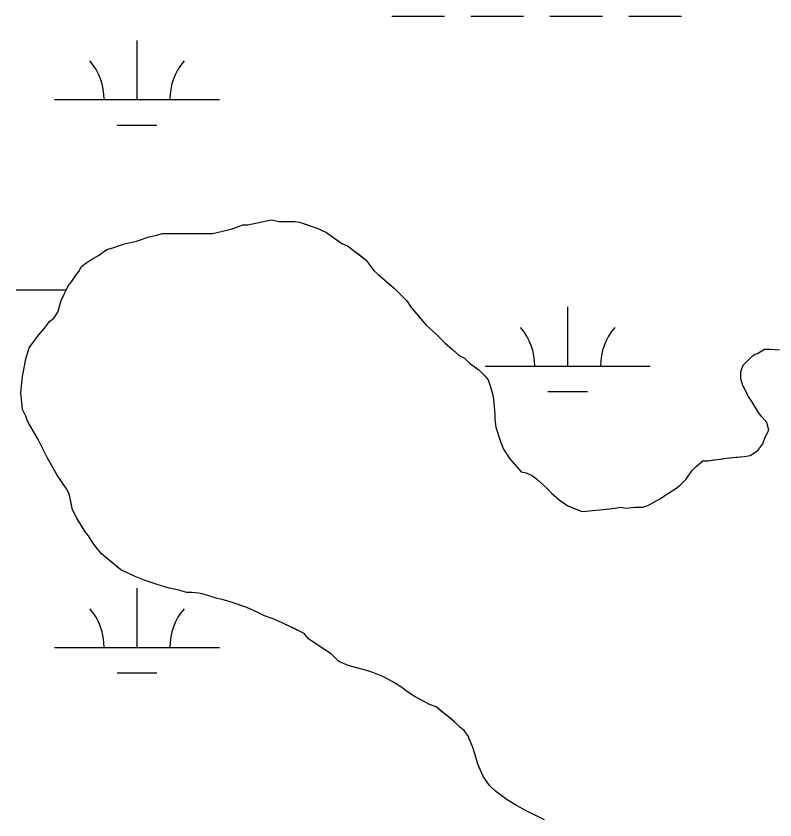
# Model space of a CAD drawing. Extents: x 3161564 to 3199464, y 849354 to 874788.
# Drawn here: x 3185353.1 to 3185813.8, y 858559.8 to 859048 of the extents above; entities that cross this region are included whole.
import ezdxf

# ---------------------------------------------------------------- set-up
doc = ezdxf.new("R2010")
doc.units = 0
for name, color, linetype in [('V-SITE-VEGE', 7, 'Continuous'), ('V-TOPO-SHOR', 7, 'Continuous'), ('V-WETL-SWMP', 7, 'Continuous')]:
    doc.layers.add(name, color=color, linetype=linetype)

msp = doc.modelspace()

# ---------------------------------------------------------------- linework, layer by layer
at = {"layer": 'V-SITE-VEGE'}
msp.add_lwpolyline([(3185673.92, 858559.81), (3185663.65, 858564.92), (3185656.98, 858568.51), (3185651.33, 858572.09), (3185644.14, 858577.21), (3185640.55, 858580.79), (3185636.95, 858585.92), (3185635.41, 858588.99), (3185633.35, 858593.6), (3185631.8, 858599.24), (3185630.25, 858604.37), (3185628.2, 858608.98), (3185627.68, 858610.52), (3185625.11, 858614.11), (3185622.54, 858616.16), (3185619.46, 858619.23), (3185608.16, 858628.45), (3185604.05, 858629.98), (3185600.46, 858632.02), (3185595.33, 858634.58), (3185590.71, 858637.65), (3185586.6, 858640.72), (3185581.47, 858643.79), (3185575.82, 858646.86), (3185569.66, 858649.42), (3185566.58, 858650.44), (3185558.37, 858652.48), (3185554.78, 858653.5), (3185549.14, 858656.06), (3185544.51, 858660.67), (3185535.78, 858666.3), (3185530.65, 858669.88), (3185528.08, 858672.95), (3185514.74, 858679.6), (3185508.57, 858682.16), (3185503.96, 858683.69), (3185499.85, 858685.74), (3185493.18, 858688.8), (3185482.4, 858692.38), (3185478.81, 858693.4), (3185474.7, 858694.42), (3185467.01, 858696.97), (3185463.93, 858697.48), (3185459.82, 858697.99), (3185456.75, 858697.98), (3185451.1, 858699.51), (3185445.97, 858700.53), (3185439.3, 858702.57), (3185431.6, 858705.13), (3185425.44, 858707.68), (3185416.72, 858711.77), (3185404.9, 858721.5), (3185402.34, 858724.58), (3185399.77, 858728.16), (3185397.2, 858732.26), (3185395.14, 858734.82), (3185390, 858743.02), (3185387.43, 858748.15), (3185385.36, 858757.89), (3185383.82, 858760.97), (3185378.17, 858769.17), (3185371.99, 858779.93), (3185366.33, 858791.2), (3185360.16, 858801.97), (3185359.13, 858805.04), (3185357.07, 858809.14), (3185356.03, 858819.4), (3185357.04, 858829.15), (3185357.55, 858832.23), (3185359.08, 858839.92), (3185361.12, 858846.59), (3185366.75, 858854.29), (3185370.34, 858858.4), (3185373.41, 858862.51), (3185375.97, 858864.57), (3185378.53, 858868.16), (3185380.57, 858875.35), (3185384.66, 858884.07), (3185386.71, 858886.64), (3185389.27, 858890.23), (3185391.32, 858892.8), (3185392.85, 858895.88), (3185395.41, 858897.94), (3185398.49, 858899.99), (3185403.1, 858902.56), (3185408.22, 858906.16), (3185411.81, 858907.19), (3185415.91, 858908.74), (3185418.99, 858909.77), (3185426.17, 858911.32), (3185433.86, 858913.89), (3185438.48, 858914.93), (3185442.06, 858915.96), (3185472.33, 858916), (3185483.61, 858918.58), (3185490.79, 858921.16), (3185493.86, 858921.16), (3185505.14, 858923.74), (3185508.22, 858924.26), (3185512.84, 858923.24), (3185522.07, 858923.25), (3185525.15, 858922.75), (3185535.93, 858919.17), (3185541.57, 858916.61), (3185550.81, 858909.96), (3185554.41, 858908.43), (3185565.7, 858899.73), (3185568.27, 858896.14), (3185570.33, 858893.58), (3185572.9, 858891.01), (3185582.66, 858882.82), (3185590.36, 858875.14), (3185592.93, 858871.04), (3185602.18, 858860.28), (3185607.83, 858855.16), (3185613.48, 858849.53), (3185622.21, 858841.85), (3185625.29, 858840.31), (3185628.37, 858837.24), (3185634.02, 858833.14), (3185637.62, 858829.56), (3185639.67, 858827), (3185641.22, 858822.9), (3185642.76, 858817.26), (3185643.29, 858810.59), (3185643.81, 858805.97), (3185643.81, 858802.9), (3185644.33, 858798.28), (3185647.42, 858789.05), (3185648.97, 858784.95), (3185652.57, 858779.31), (3185657.19, 858774.19), (3185659.76, 858771.12), (3185662.84, 858770.61), (3185666.43, 858769.07), (3185669, 858767.03), (3185675.68, 858760.88), (3185678.24, 858758.32), (3185682.87, 858754.22), (3185688, 858750.64), (3185696.73, 858747.06), (3185707.49, 858748.1), (3185716.73, 858749.14), (3185720.32, 858749.66), (3185723.4, 858749.15), (3185729.04, 858749.68), (3185733.65, 858749.68), (3185736.73, 858750.71), (3185743.9, 858754.83), (3185748.52, 858757.91), (3185753.64, 858761), (3185756.2, 858763.05), (3185759.79, 858766.65), (3185763.37, 858771.78), (3185765.93, 858774.35), (3185770.03, 858777.95), (3185773.11, 858777.95), (3185784.39, 858779.51), (3185795.16, 858780.55), (3185798.75, 858781.07), (3185803.36, 858784.15), (3185806.43, 858788.26), (3185807.96, 858792.36), (3185810.01, 858796.47), (3185808.98, 858801.09), (3185805.9, 858804.67), (3185803.84, 858807.23), (3185799.73, 858813.9), (3185797.67, 858816.97), (3185794.07, 858824.15), (3185793.04, 858827.73), (3185793.03, 858831.84), (3185794.56, 858835.94), (3185800.2, 858841.59), (3185801.74, 858842.62), (3185803.27, 858843.14), (3185807.37, 858845.71), (3185810.96, 858845.71), (3185816.61, 858845.21)], dxfattribs=at)
at = {"layer": 'V-TOPO-SHOR'}
for points in [[(3185357.55, 858832.23), (3185359.08, 858839.92), (3185361.12, 858846.59), (3185366.75, 858854.3), (3185370.34, 858858.4), (3185373.41, 858862.51), (3185375.97, 858864.57), (3185378.53, 858868.16), (3185380.57, 858875.35), (3185384.66, 858884.07), (3185386.71, 858886.64), (3185389.27, 858890.23), (3185391.32, 858892.8), (3185392.85, 858895.88), (3185395.41, 858897.94), (3185398.49, 858899.99), (3185403.1, 858902.56), (3185408.22, 858906.16), (3185411.81, 858907.19), (3185415.91, 858908.74), (3185418.99, 858909.77), (3185426.17, 858911.32), (3185433.86, 858913.89), (3185438.48, 858914.93), (3185442.06, 858915.96), (3185447.71, 858915.97), (3185452.84, 858915.97), (3185455.91, 858915.98), (3185461.04, 858915.98), (3185464.12, 858915.99), (3185468.22, 858916), (3185472.33, 858916), (3185483.61, 858918.58), (3185490.79, 858921.16), (3185493.86, 858921.16), (3185498.48, 858922.2), (3185505.14, 858923.74), (3185508.22, 858924.26), (3185512.84, 858923.24), (3185518.48, 858923.25), (3185522.07, 858923.25), (3185525.15, 858922.75), (3185529.77, 858921.21), (3185535.93, 858919.17), (3185541.57, 858916.61), (3185547.22, 858912.52), (3185550.81, 858909.96), (3185554.41, 858908.43), (3185556.98, 858906.38), (3185563.14, 858901.77), (3185565.7, 858899.73), (3185568.27, 858896.14), (3185570.33, 858893.58), (3185572.9, 858891.01), (3185582.66, 858882.82), (3185587.79, 858877.7), (3185590.36, 858875.14), (3185592.93, 858871.04), (3185599.1, 858863.87), (3185602.18, 858860.28), (3185607.83, 858855.16), (3185613.48, 858849.53), (3185618.1, 858845.43), (3185622.21, 858841.85), (3185625.29, 858840.31), (3185628.37, 858837.24), (3185634.02, 858833.14), (3185637.62, 858829.56), (3185639.67, 858827), (3185641.22, 858822.9), (3185642.76, 858817.26), (3185643.29, 858810.59), (3185643.81, 858805.97), (3185643.81, 858802.9), (3185644.33, 858798.28), (3185646.39, 858792.13), (3185647.42, 858789.05), (3185648.97, 858784.95), (3185652.57, 858779.31), (3185657.19, 858774.19), (3185659.76, 858771.12), (3185662.84, 858770.61), (3185666.43, 858769.07), (3185669, 858767.03), (3185675.68, 858760.88), (3185678.24, 858758.32), (3185682.87, 858754.22), (3185688, 858750.64), (3185691.59, 858749.11), (3185696.73, 858747.06), (3185707.49, 858748.11), (3185711.6, 858748.62), (3185716.73, 858749.14), (3185720.32, 858749.66), (3185723.4, 858749.15), (3185729.04, 858749.68), (3185733.65, 858749.68), (3185736.73, 858750.71), (3185743.9, 858754.83), (3185748.52, 858757.91), (3185753.64, 858761)], [(3185753.64, 858761), (3185756.2, 858763.05), (3185759.79, 858766.65), (3185763.37, 858771.78), (3185765.93, 858774.35), (3185770.03, 858777.95), (3185773.11, 858777.95), (3185776.7, 858778.47), (3185780.8, 858778.99), (3185784.39, 858779.51), (3185790.03, 858780.03), (3185795.16, 858780.55), (3185798.75, 858781.07), (3185803.36, 858784.15), (3185806.43, 858788.26), (3185807.96, 858792.36), (3185810.01, 858796.47), (3185808.98, 858801.09), (3185805.9, 858804.67), (3185803.84, 858807.23), (3185799.73, 858813.9), (3185797.67, 858816.97), (3185796.13, 858820.05), (3185794.07, 858824.15), (3185793.04, 858827.73), (3185793.03, 858831.84), (3185794.56, 858835.94), (3185797.64, 858839.03), (3185800.2, 858841.59), (3185801.74, 858842.62), (3185803.27, 858843.14), (3185807.37, 858845.71), (3185810.96, 858845.71), (3185816.61, 858845.21)], [(3185673.92, 858559.81), (3185669.81, 858561.86), (3185663.65, 858564.92), (3185656.98, 858568.51), (3185651.33, 858572.09), (3185644.14, 858577.21), (3185640.55, 858580.79), (3185636.95, 858585.92), (3185635.41, 858588.99), (3185633.35, 858593.6), (3185631.8, 858599.24), (3185630.25, 858604.37), (3185628.2, 858608.98), (3185627.68, 858610.52), (3185625.11, 858614.11), (3185622.54, 858616.16), (3185619.46, 858619.23), (3185616.38, 858621.79), (3185611.24, 858625.89), (3185608.16, 858628.45), (3185604.06, 858629.98), (3185600.46, 858632.02), (3185595.33, 858634.58), (3185590.71, 858637.65), (3185586.6, 858640.72), (3185581.47, 858643.79), (3185575.82, 858646.86), (3185569.66, 858649.42), (3185566.58, 858650.44), (3185558.37, 858652.48), (3185554.78, 858653.5), (3185549.14, 858656.06), (3185544.51, 858660.67), (3185535.78, 858666.3), (3185530.65, 858669.88), (3185528.08, 858672.95), (3185521.92, 858676.02), (3185514.74, 858679.6), (3185508.57, 858682.16), (3185503.96, 858683.69), (3185499.85, 858685.74), (3185493.18, 858688.8), (3185488.56, 858690.34), (3185482.4, 858692.38), (3185478.81, 858693.4), (3185474.7, 858694.42), (3185467.01, 858696.97), (3185463.93, 858697.48), (3185459.82, 858697.99), (3185456.75, 858697.98), (3185451.1, 858699.51), (3185445.97, 858700.53), (3185439.3, 858702.57), (3185431.6, 858705.13), (3185425.44, 858707.68), (3185416.72, 858711.77), (3185411.07, 858716.38), (3185404.9, 858721.5), (3185402.34, 858724.58), (3185399.77, 858728.16), (3185397.2, 858732.26), (3185395.14, 858734.82), (3185392.57, 858738.92), (3185390, 858743.02), (3185387.43, 858748.15), (3185386.39, 858753.28), (3185385.36, 858757.89), (3185383.82, 858760.97), (3185378.16, 858769.17), (3185374.05, 858776.34), (3185371.99, 858779.93), (3185369.94, 858784.03), (3185366.33, 858791.2), (3185360.16, 858801.97), (3185359.13, 858805.04), (3185357.07, 858809.14), (3185356.03, 858819.4), (3185357.04, 858829.15), (3185357.55, 858832.23)]]:
    msp.add_lwpolyline(points, dxfattribs=at)
at = {"layer": 'V-WETL-SWMP'}
for p, q in [((3185581.14, 859047.99), (3185613.14, 859047.99)), ((3185629.14, 859047.99), (3185661.14, 859047.99)), ((3185677.14, 859047.99), (3185709.14, 859047.99)), ((3185725.14, 859047.99), (3185757.14, 859047.99)), ((3185426.55, 858997.25), (3185426.55, 859033.25)), ((3185376.55, 858997.25), (3185476.55, 858997.25)), ((3185414.55, 858981.82), (3185438.55, 858981.82)), ((3185498.48, 858922.2), (3185505.14, 858923.74)), ((3185505.14, 858923.74), (3185508.22, 858924.26)), ((3185508.22, 858924.26), (3185512.84, 858923.24)), ((3185512.84, 858923.24), (3185522.07, 858923.26)), ((3185522.07, 858923.26), (3185525.15, 858922.75)), ((3185525.15, 858922.75), (3185529.77, 858921.21)), ((3185472.33, 858916), (3185483.61, 858918.58)), ((3185483.61, 858918.58), (3185490.79, 858921.16)), ((3185490.79, 858921.16), (3185493.86, 858921.16)), ((3185493.86, 858921.16), (3185498.48, 858922.2)), ((3185529.77, 858921.21), (3185535.93, 858919.17)), ((3185535.93, 858919.17), (3185541.57, 858916.62)), ((3185426.17, 858911.32), (3185433.86, 858913.89)), ((3185433.86, 858913.89), (3185438.48, 858914.93)), ((3185438.48, 858914.93), (3185442.06, 858915.96)), ((3185442.06, 858915.96), (3185472.33, 858916)), ((3185541.57, 858916.62), (3185547.22, 858912.52)), ((3185411.81, 858907.19), (3185415.92, 858908.74)), ((3185415.92, 858908.74), (3185418.99, 858909.77)), ((3185418.99, 858909.77), (3185426.17, 858911.32)), ((3185547.22, 858912.52), (3185550.81, 858909.96)), ((3185550.81, 858909.96), (3185554.41, 858908.43)), ((3185554.41, 858908.43), (3185556.98, 858906.38)), ((3185403.1, 858902.56), (3185408.23, 858906.16)), ((3185408.23, 858906.16), (3185411.81, 858907.19)), ((3185556.98, 858906.38), (3185563.14, 858901.77)), ((3185395.41, 858897.94), (3185398.49, 858899.99)), ((3185398.49, 858899.99), (3185403.1, 858902.56)), ((3185563.14, 858901.77), (3185565.7, 858899.72)), ((3185565.7, 858899.72), (3185568.27, 858896.14)), ((3185391.32, 858892.8), (3185392.85, 858895.88)), ((3185392.85, 858895.88), (3185395.41, 858897.94)), ((3185568.27, 858896.14), (3185570.33, 858893.58)), ((3185570.33, 858893.58), (3185572.9, 858891.02)), ((3185386.71, 858886.64), (3185389.27, 858890.23)), ((3185389.27, 858890.23), (3185391.32, 858892.8)), ((3185572.9, 858891.02), (3185582.66, 858882.82)), ((3185380.57, 858875.35), (3185384.66, 858884.07)), ((3185384.66, 858884.07), (3185386.71, 858886.64)), ((3185353.14, 858881.82), (3185383.61, 858881.82)), ((3185582.66, 858882.82), (3185590.36, 858875.14)), ((3185378.53, 858868.16), (3185380.57, 858875.35)), ((3185590.36, 858875.14), (3185592.93, 858871.04)), ((3185592.93, 858871.04), (3185602.18, 858860.28)), ((3185687.98, 858835.39), (3185687.98, 858871.39)), ((3185373.41, 858862.51), (3185375.97, 858864.57)), ((3185375.97, 858864.57), (3185378.53, 858868.16)), ((3185370.34, 858858.4), (3185373.41, 858862.51)), ((3185602.18, 858860.28), (3185607.83, 858855.16)), ((3185361.12, 858846.59), (3185366.75, 858854.3)), ((3185366.75, 858854.3), (3185370.34, 858858.4)), ((3185607.83, 858855.16), (3185613.48, 858849.53)), ((3185613.48, 858849.53), (3185618.1, 858845.43)), ((3185359.08, 858839.92), (3185361.12, 858846.59)), ((3185618.1, 858845.43), (3185622.21, 858841.85)), ((3185803.27, 858843.14), (3185807.37, 858845.71)), ((3185807.37, 858845.71), (3185810.96, 858845.71)), ((3185810.96, 858845.71), (3185816.61, 858845.21)), ((3185357.55, 858832.23), (3185359.08, 858839.92)), ((3185622.21, 858841.85), (3185625.29, 858840.31)), ((3185625.29, 858840.31), (3185628.37, 858837.24)), ((3185794.56, 858835.94), (3185800.2, 858841.59)), ((3185800.2, 858841.59), (3185801.74, 858842.62)), ((3185801.74, 858842.62), (3185803.27, 858843.14)), ((3185628.37, 858837.24), (3185634.02, 858833.14)), ((3185637.98, 858835.39), (3185737.98, 858835.39)), ((3185793.03, 858831.84), (3185794.56, 858835.94)), ((3185357.04, 858829.15), (3185357.55, 858832.23)), ((3185634.02, 858833.14), (3185637.62, 858829.56)), ((3185793.04, 858827.73), (3185793.03, 858831.84)), ((3185356.03, 858819.4), (3185357.04, 858829.15)), ((3185637.62, 858829.56), (3185639.67, 858827)), ((3185639.67, 858827), (3185641.22, 858822.9)), ((3185794.07, 858824.15), (3185793.04, 858827.73)), ((3185641.22, 858822.9), (3185642.76, 858817.26)), ((3185797.67, 858816.97), (3185794.07, 858824.15)), ((3185357.07, 858809.14), (3185356.03, 858819.4)), ((3185642.76, 858817.26), (3185643.29, 858810.59)), ((3185675.98, 858819.96), (3185699.98, 858819.96)), ((3185799.73, 858813.9), (3185797.67, 858816.97)), ((3185643.29, 858810.59), (3185643.81, 858805.97)), ((3185803.84, 858807.23), (3185799.73, 858813.9)), ((3185359.13, 858805.04), (3185357.07, 858809.14)), ((3185643.81, 858805.97), (3185643.81, 858802.9)), ((3185805.9, 858804.67), (3185803.84, 858807.23)), ((3185360.16, 858801.97), (3185359.13, 858805.04)), ((3185366.33, 858791.2), (3185360.16, 858801.97)), ((3185643.81, 858802.9), (3185644.33, 858798.28)), ((3185808.98, 858801.09), (3185805.9, 858804.67)), ((3185810.01, 858796.47), (3185808.98, 858801.09)), ((3185644.33, 858798.28), (3185647.42, 858789.05)), ((3185807.96, 858792.36), (3185810.01, 858796.47)), ((3185371.99, 858779.93), (3185366.33, 858791.2)), ((3185806.43, 858788.26), (3185807.96, 858792.36)), ((3185647.42, 858789.05), (3185648.97, 858784.95)), ((3185803.36, 858784.15), (3185806.43, 858788.26)), ((3185648.97, 858784.95), (3185652.57, 858779.31)), ((3185795.16, 858780.55), (3185798.75, 858781.07)), ((3185798.75, 858781.07), (3185803.36, 858784.15)), ((3185378.16, 858769.17), (3185371.99, 858779.93)), ((3185652.57, 858779.31), (3185657.19, 858774.19)), ((3185765.93, 858774.35), (3185770.03, 858777.95)), ((3185770.03, 858777.95), (3185773.11, 858777.95)), ((3185773.11, 858777.95), (3185776.7, 858778.47)), ((3185776.7, 858778.47), (3185780.8, 858778.99)), ((3185780.8, 858778.99), (3185784.39, 858779.51)), ((3185784.39, 858779.51), (3185790.03, 858780.03)), ((3185790.03, 858780.03), (3185795.16, 858780.55)), ((3185657.19, 858774.19), (3185659.76, 858771.12)), ((3185759.79, 858766.65), (3185763.37, 858771.78)), ((3185763.37, 858771.78), (3185765.93, 858774.35)), ((3185383.82, 858760.97), (3185378.16, 858769.17)), ((3185659.76, 858771.12), (3185662.84, 858770.61)), ((3185662.84, 858770.61), (3185666.43, 858769.07)), ((3185666.43, 858769.07), (3185669, 858767.03)), ((3185669, 858767.03), (3185675.68, 858760.88)), ((3185756.2, 858763.05), (3185759.79, 858766.65)), ((3185753.64, 858761), (3185756.2, 858763.05)), ((3185385.36, 858757.89), (3185383.82, 858760.97)), ((3185386.39, 858753.28), (3185385.36, 858757.89)), ((3185675.68, 858760.88), (3185678.24, 858758.32)), ((3185678.24, 858758.32), (3185682.87, 858754.22)), ((3185743.9, 858754.83), (3185748.52, 858757.91)), ((3185748.52, 858757.91), (3185753.64, 858761)), ((3185387.43, 858748.15), (3185386.39, 858753.28)), ((3185682.87, 858754.22), (3185688, 858750.64)), ((3185736.73, 858750.71), (3185743.9, 858754.83)), ((3185390, 858743.02), (3185387.43, 858748.15)), ((3185688, 858750.64), (3185691.59, 858749.11)), ((3185691.59, 858749.11), (3185696.73, 858747.06)), ((3185696.73, 858747.06), (3185707.5, 858748.11)), ((3185707.5, 858748.11), (3185711.6, 858748.62)), ((3185711.6, 858748.62), (3185716.73, 858749.14)), ((3185716.73, 858749.14), (3185720.32, 858749.66)), ((3185720.32, 858749.66), (3185723.39, 858749.15)), ((3185723.39, 858749.15), (3185729.04, 858749.68)), ((3185729.04, 858749.68), (3185733.65, 858749.68)), ((3185733.65, 858749.68), (3185736.73, 858750.71)), ((3185395.14, 858734.82), (3185390, 858743.02)), ((3185397.2, 858732.26), (3185395.14, 858734.82)), ((3185399.77, 858728.16), (3185397.2, 858732.26)), ((3185402.34, 858724.58), (3185399.77, 858728.16)), ((3185404.91, 858721.5), (3185402.34, 858724.58)), ((3185411.07, 858716.38), (3185404.91, 858721.5)), ((3185416.72, 858711.77), (3185411.07, 858716.38)), ((3185425.44, 858707.68), (3185416.72, 858711.77)), ((3185431.6, 858705.13), (3185425.44, 858707.68)), ((3185439.3, 858702.57), (3185431.6, 858705.13)), ((3185426.55, 858664.58), (3185426.55, 858700.58)), ((3185445.97, 858700.53), (3185439.3, 858702.57)), ((3185451.1, 858699.51), (3185445.97, 858700.53)), ((3185456.75, 858697.98), (3185451.1, 858699.51)), ((3185459.82, 858697.99), (3185456.75, 858697.98)), ((3185463.93, 858697.48), (3185459.82, 858697.99)), ((3185467.01, 858696.97), (3185463.93, 858697.48)), ((3185474.7, 858694.42), (3185467.01, 858696.97)), ((3185478.81, 858693.4), (3185474.7, 858694.42)), ((3185482.4, 858692.38), (3185478.81, 858693.4)), ((3185493.18, 858688.8), (3185482.4, 858692.38)), ((3185499.85, 858685.74), (3185493.18, 858688.8)), ((3185503.96, 858683.69), (3185499.85, 858685.74)), ((3185508.58, 858682.16), (3185503.96, 858683.69)), ((3185514.73, 858679.6), (3185508.58, 858682.16)), ((3185528.08, 858672.95), (3185514.73, 858679.6)), ((3185530.65, 858669.88), (3185528.08, 858672.95)), ((3185535.78, 858666.3), (3185530.65, 858669.88)), ((3185376.55, 858664.58), (3185476.55, 858664.58)), ((3185544.51, 858660.67), (3185535.78, 858666.3)), ((3185549.13, 858656.06), (3185544.51, 858660.67)), ((3185554.78, 858653.5), (3185549.13, 858656.06)), ((3185558.37, 858652.48), (3185554.78, 858653.5)), ((3185566.58, 858650.44), (3185558.37, 858652.48)), ((3185569.66, 858649.42), (3185566.58, 858650.44)), ((3185575.82, 858646.86), (3185569.66, 858649.42)), ((3185414.55, 858649.15), (3185438.55, 858649.15)), ((3185581.47, 858643.8), (3185575.82, 858646.86)), ((3185586.6, 858640.73), (3185581.47, 858643.8)), ((3185590.71, 858637.65), (3185586.6, 858640.73)), ((3185595.33, 858634.58), (3185590.71, 858637.65)), ((3185600.46, 858632.03), (3185595.33, 858634.58)), ((3185604.06, 858629.98), (3185600.46, 858632.03)), ((3185608.16, 858628.45), (3185604.06, 858629.98)), ((3185611.24, 858625.89), (3185608.16, 858628.45)), ((3185616.38, 858621.79), (3185611.24, 858625.89)), ((3185619.46, 858619.23), (3185616.38, 858621.79)), ((3185622.54, 858616.16), (3185619.46, 858619.23)), ((3185625.11, 858614.11), (3185622.54, 858616.16)), ((3185627.68, 858610.52), (3185625.11, 858614.11)), ((3185628.2, 858608.98), (3185627.68, 858610.52)), ((3185630.25, 858604.37), (3185628.2, 858608.98)), ((3185631.8, 858599.24), (3185630.25, 858604.37)), ((3185633.35, 858593.6), (3185631.8, 858599.24)), ((3185635.41, 858588.99), (3185633.35, 858593.6)), ((3185636.95, 858585.92), (3185635.41, 858588.99)), ((3185640.55, 858580.79), (3185636.95, 858585.92)), ((3185644.14, 858577.21), (3185640.55, 858580.79)), ((3185651.33, 858572.09), (3185644.14, 858577.21)), ((3185656.98, 858568.51), (3185651.33, 858572.09)), ((3185663.65, 858564.92), (3185656.98, 858568.51)), ((3185673.92, 858559.81), (3185663.65, 858564.92))]:
    msp.add_line(p, q, dxfattribs=at)
for centre, start, end in [((3185371.31, 858997.73), 359.2282, 40.7718), ((3185481.79, 858997.73), 139.2282, 180.7718), ((3185632.74, 858835.86), 359.2282, 40.7718), ((3185743.23, 858835.86), 139.2282, 180.7718), ((3185371.31, 858665.05), 359.2282, 40.7718), ((3185481.79, 858665.05), 139.2282, 180.7718)]:
    msp.add_arc(centre, 35.25, start, end, dxfattribs=at)

doc.saveas('drawing.dxf')
